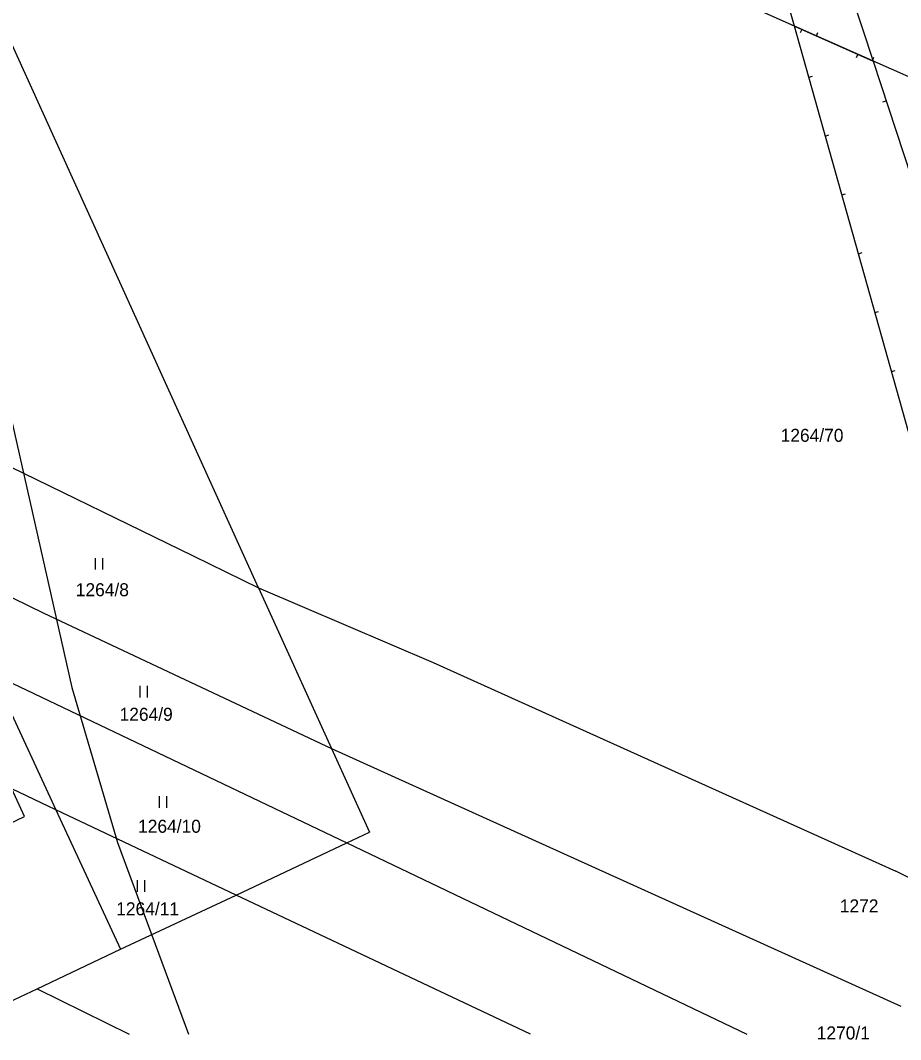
# Model space of a CAD drawing. Extents: x -777309 to -774195, y -1144706 to -1143600.
# Drawn here: x -777077.1 to -776962, y -1144100.7 to -1143967.3 of the extents above; entities that cross this region are included whole.
import ezdxf

# ---------------------------------------------------------------- set-up
doc = ezdxf.new("R2010")
doc.units = 0
for name, color, linetype in [('1', 7, 'Continuous'), ('11', 7, 'Continuous'), ('13', 7, 'Continuous'), ('2', 7, 'Continuous'), ('3', 7, 'Continuous')]:
    doc.layers.add(name, color=color, linetype=linetype)

msp = doc.modelspace()

# ---------------------------------------------------------------- linework, layer by layer
at = {"layer": '1'}
for p, q in [((-777045.94, -1144041.58), (-777087.76, -1143949.47)), ((-776949.67, -1143979.74), (-777007.46, -1143954.02)), ((-777097.63, -1144016.39), (-777054.51, -1144037.4)), ((-777087.44, -1144038.34), (-777074.06, -1144044.91)), ((-777054.51, -1144037.4), (-777045.94, -1144041.58)), ((-777045.94, -1144041.58), (-777023.09, -1144051.34)), ((-777045.94, -1144041.58), (-777036.4, -1144062.59)), ((-777074.06, -1144044.91), (-777036.4, -1144062.59)), ((-777023.09, -1144051.34), (-776962.58, -1144078.67)), ((-777080.69, -1144052.88), (-777034.39, -1144074.95)), ((-777080.69, -1144052.88), (-777072.46, -1144070.64)), ((-777036.4, -1144062.59), (-776961.92, -1144096.33)), ((-777036.4, -1144062.59), (-777031.42, -1144073.55)), ((-777072.46, -1144070.64), (-777078.24, -1144067.9)), ((-777076.55, -1144071.5), (-777078.24, -1144067.9)), ((-777078.58, -1144072.46), (-777076.55, -1144071.5)), ((-777048.9, -1144081.78), (-777072.46, -1144070.64)), ((-777072.46, -1144070.64), (-777063.99, -1144088.88)), ((-777034.39, -1144074.95), (-777031.42, -1144073.55)), ((-777048.9, -1144081.78), (-777034.39, -1144074.95)), ((-777034.39, -1144074.95), (-776982.08, -1144100)), ((-776919.61, -1144100), (-776962.58, -1144078.67)), ((-777063.99, -1144088.88), (-777048.9, -1144081.78)), ((-777010.37, -1144100), (-777048.9, -1144081.78)), ((-777074.93, -1144094.03), (-777063.99, -1144088.88)), ((-777087.62, -1144100), (-777074.93, -1144094.03)), ((-777074.93, -1144094.03), (-777062.86, -1144100))]:
    msp.add_line(p, q, dxfattribs=at)
at = {"layer": '11'}
msp.add_lwpolyline([(-777106.25, -1143978.69), (-777100.19, -1143984.61), (-777089.74, -1143992.29), (-777085.15, -1143999.64), (-777078.29, -1144019.61), (-777070.38, -1144054.63), (-777064.39, -1144074.9), (-777055.12, -1144100)], dxfattribs=at)
at = {"layer": '13'}
for p, q in [((-776974.88, -1143968.52), (-776975.08, -1143968.98)), ((-776972.97, -1143969.37), (-776972.77, -1143968.91)), ((-776967.57, -1143971.77), (-776967.77, -1143972.23)), ((-776965.66, -1143972.62), (-776965.46, -1143972.16)), ((-776973.97, -1143974.77), (-776973.49, -1143974.63)), ((-776963.83, -1143977.89), (-776964.31, -1143978.05)), ((-776971.81, -1143982.47), (-776971.33, -1143982.33)), ((-776969.64, -1143990.17), (-776969.16, -1143990.03)), ((-776967.48, -1143997.87), (-776966.99, -1143997.73)), ((-776965.31, -1144005.57), (-776964.83, -1144005.44)), ((-776963.14, -1144013.27), (-776962.66, -1144013.14))]:
    msp.add_line(p, q, dxfattribs=at)
for points in [[(-776969.73, -1143959.96), (-776965.55, -1143972.67), (-776975.85, -1143968.09), (-776979.57, -1143954.88)], [(-776965.55, -1143972.67), (-776924.49, -1144097.58), (-776941.86, -1144088.96), (-776975.85, -1143968.09)]]:
    msp.add_lwpolyline(points, close=True, dxfattribs=at)
at = {"layer": '3'}
for p, q in [((-777067.33, -1144037.69), (-777067.33, -1144039.19)), ((-777066.33, -1144039.19), (-777066.33, -1144037.69)), ((-777061.5, -1144054.42), (-777061.5, -1144055.92)), ((-777060.5, -1144055.92), (-777060.5, -1144054.42)), ((-777058.96, -1144068.85), (-777058.96, -1144070.35)), ((-777057.96, -1144070.35), (-777057.96, -1144068.85)), ((-777061.83, -1144079.85), (-777061.83, -1144081.35)), ((-777060.83, -1144081.35), (-777060.83, -1144079.85))]:
    msp.add_line(p, q, dxfattribs=at)

# ---------------------------------------------------------------- texts
at = {"layer": '2'}
for s, p in [('1264/70', (-776977.65, -1144022.48)), ('1264/8', (-777069.86, -1144042.68)), ('1264/9', (-777064.13, -1144058.98)), ('1264/10', (-777061.71, -1144073.63)), ('1272', (-776969.91, -1144084.05)), ('1264/11', (-777064.57, -1144084.43)), ('1270/1', (-776972.93, -1144100.67))]:
    msp.add_text(s, height=1.7, dxfattribs=at).set_placement(p)

doc.saveas('drawing.dxf')
